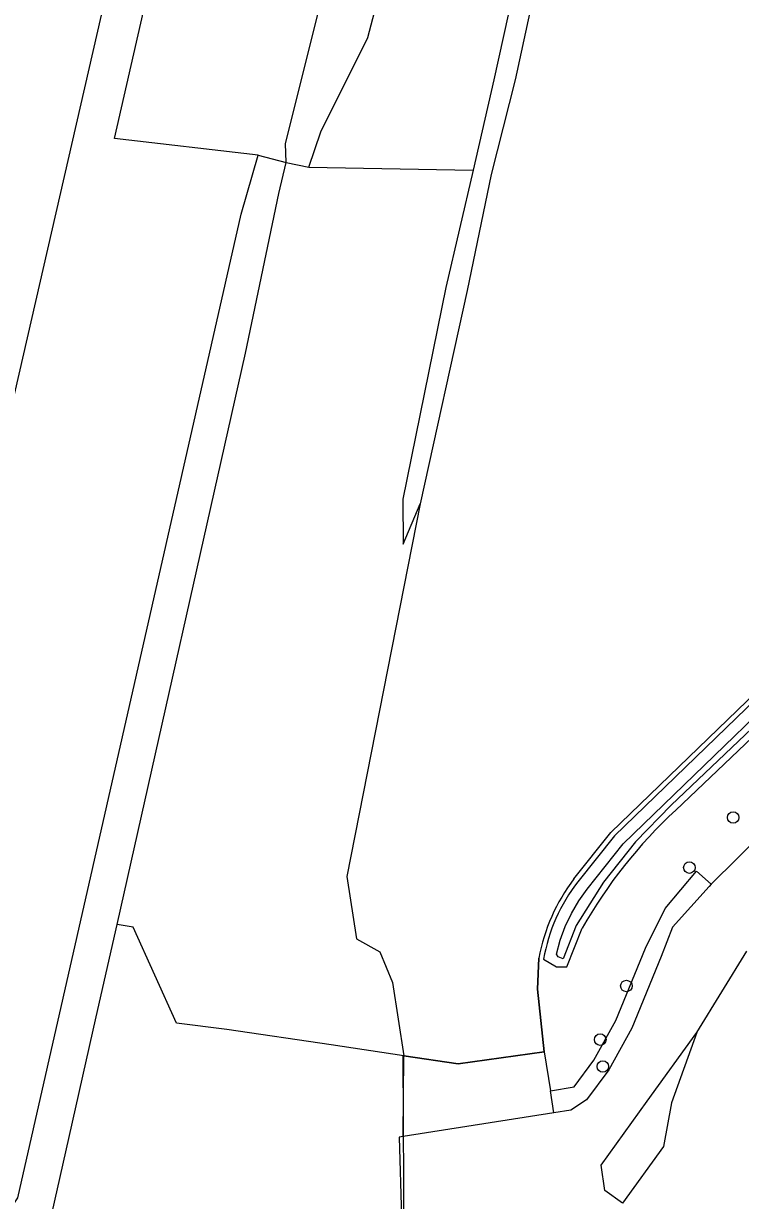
# Model space of a CAD drawing. Extents: x 160203 to 161526, y 379529 to 381797.
# Drawn here: x 161141.1 to 161201.8, y 381526.6 to 381626.4 of the extents above; entities that cross this region are included whole.
import ezdxf

# ---------------------------------------------------------------- set-up
doc = ezdxf.new("R2010")
doc.units = 0
for name, color, linetype in [('IMGEO_Boom', 7, 'Continuous'), ('IMGEO_Gemengd_bos', 7, 'Continuous'), ('IMGEO_Grasland_agrarisch', 7, 'Continuous'), ('IMGEO_Groenvoorziening', 7, 'Continuous'), ('IMGEO_Hek', 7, 'Continuous'), ('IMGEO_Loofbos', 7, 'Continuous'), ('IMGEO_Parkeervlak_onverhard', 7, 'Continuous'), ('IMGEO_Rijbaan_lokaal_halfverhard', 7, 'Continuous'), ('IMGEO_Waterloop', 7, 'Continuous')]:
    doc.layers.add(name, color=color, linetype=linetype)

msp = doc.modelspace()

# ---------------------------------------------------------------- linework, layer by layer
at = {"layer": 'IMGEO_Boom'}
for centre in [(161201.222, 381559.066), (161197.504, 381554.818), (161192.162, 381544.771), (161189.947, 381540.223), (161190.165, 381537.937)]:
    msp.add_circle(centre, 0.489, dxfattribs=at)
at = {"layer": 'IMGEO_Gemengd_bos'}
msp.add_lwpolyline([(161165.25, 381614.25), (161166.25, 381617.25), (161170.25, 381625.25), (161172.546, 381634.099), (161174.577, 381636.356), (161179.463, 381654.582), (161182.049, 381669.654), (161182.937, 381669.709), (161189.356, 381662.058), (161189.356, 381659.904), (161180.929, 381621.673), (161179.168, 381614.009)], dxfattribs=at)
at = {"layer": 'IMGEO_Grasland_agrarisch'}
for points in [[(161163.313, 381614.659), (161163.25, 381616.25), (161167.187, 381631.998), (161170.759, 381634.358), (161180.829, 381672.842), (161181.612, 381673.068), (161183.905, 381671.487), (161191.02, 381662.888), (161191.067, 381660.195), (161182.744, 381621.654), (161180.69, 381613.626), (161178.669, 381603.783), (161174.669, 381585.684)], [(161187.721, 381553.858), (161190.849, 381557.782), (161210.662, 381576.954), (161215.837, 381582.329), (161219.031, 381586.302), (161221.809, 381590.463), (161225.833, 381597.115)], [(161185.198, 381539.171), (161184.627, 381544.503), (161184.749, 381547.119)]]:
    msp.add_lwpolyline(points, dxfattribs=at)
msp.add_arc((161200.021, 381544.409), 15.511, 142.46744, 169.93617, dxfattribs=at)
at = {"layer": 'IMGEO_Groenvoorziening'}
for points in [[(161226.169, 381596.896), (161222.146, 381590.248), (161219.354, 381586.065), (161216.138, 381582.064), (161210.945, 381576.671), (161191.146, 381557.512), (161188.038, 381553.614)], [(161196.35, 381559.7), (161215.182, 381577.621)], [(161185.718, 381535.87), (161187.741, 381536.214), (161189.402, 381538.474), (161191.261, 381541.833), (161193.788, 381547.994), (161195.446, 381551.339), (161198.105, 381554.506), (161199.361, 381553.398)], [(161185.142, 381547.049), (161186.225, 381546.41), (161187.126, 381546.387), (161188.404, 381549.668)], [(161198.146, 381540.815), (161195.989, 381534.87), (161195.313, 381531.157), (161191.823, 381526.354)]]:
    msp.add_lwpolyline(points, dxfattribs=at)
for centre, radius, start, end in [((161225.196, 381528.689), 42.352, 132.92866, 150.30828), ((161200.028, 381544.404), 15.119, 142.46978, 169.92306)]:
    msp.add_arc(centre, radius, start, end, dxfattribs=at)
at = {"layer": 'IMGEO_Hek'}
for points in [[(161187.721, 381553.858), (161190.849, 381557.782), (161210.662, 381576.954), (161215.837, 381582.329), (161219.031, 381586.302), (161221.809, 381590.463), (161225.833, 381597.115)], [(161167.132, 381539.77), (161158.296, 381541.089), (161154.021, 381541.621), (161150.345, 381549.758), (161148.978, 381549.977)], [(161184.749, 381547.119), (161184.627, 381544.503), (161185.198, 381539.171)], [(161185.198, 381539.171), (161177.913, 381538.161), (161173.282, 381538.852), (161167.132, 381539.77)], [(161173.201, 381538.864), (161173.294, 381522.357), (161179.298, 381520.034)]]:
    msp.add_lwpolyline(points, dxfattribs=at)
msp.add_arc((161200.021, 381544.409), 15.511, 142.46744, 169.93617, dxfattribs=at)
at = {"layer": 'IMGEO_Loofbos'}
for points in [[(161160.939, 381615.268), (161148.755, 381616.686), (161156.278, 381649.658), (161162.382, 381680.295), (161163.869, 381688.444), (161165.127, 381694.448)], [(161158.19, 381693.54), (161157.484, 381687.862), (161157.618, 381684.28), (161158.052, 381672.687), (161135.061, 381572.388), (161095.681, 381581.608), (161086.703, 381538.354), (161084.451, 381527.503)], [(161163.313, 381614.659), (161165.25, 381614.25)], [(161165.25, 381614.25), (161179.168, 381614.009)], [(161179.168, 381614.009), (161176.868, 381604.039), (161173.22, 381586.077), (161173.25, 381582.25), (161174.669, 381585.684)], [(161174.669, 381585.684), (161168.462, 381554.056), (161169.269, 381548.772), (161171.249, 381547.669), (161172.347, 381545.061), (161173.282, 381538.852)], [(161173.282, 381538.852), (161167.132, 381539.77), (161158.296, 381541.089), (161154.021, 381541.621), (161150.345, 381549.758), (161148.978, 381549.977)]]:
    msp.add_lwpolyline(points, dxfattribs=at)
at = {"layer": 'IMGEO_Parkeervlak_onverhard'}
for points in [[(161173.24, 381532.012), (161173.282, 381538.852)], [(161173.282, 381538.852), (161177.913, 381538.161), (161185.198, 381539.171)], [(161185.198, 381539.171), (161185.718, 381535.87)], [(161186.01, 381534.021), (161185.718, 381535.87)]]:
    msp.add_lwpolyline(points, dxfattribs=at)
at = {"layer": 'IMGEO_Rijbaan_lokaal_halfverhard'}
for points in [[(161234.151, 381591.661), (161232.976, 381589.575), (161231.422, 381587.275), (161226.67, 381581.233), (161222.579, 381576.491), (161217.179, 381570.852), (161213.675, 381567.547), (161211.247, 381565.413), (161208.81, 381562.683), (161203.79, 381557.784), (161199.361, 381553.398)], [(161199.361, 381553.398), (161199.181, 381553.219), (161196.083, 381549.75), (161195.112, 381547.262), (161192.616, 381541.183), (161190.668, 381537.663), (161188.786, 381535.102), (161187.457, 381534.249), (161186.01, 381534.021)], [(161198.146, 381540.815), (161202.39, 381547.713)], [(161191.823, 381526.354), (161190.336, 381527.431), (161190.019, 381529.576), (161193.916, 381535.003), (161198.146, 381540.815)], [(161186.01, 381534.021), (161173.24, 381532.012)], [(161173.24, 381532.012), (161172.893, 381531.953), (161173.103, 381525.16), (161173.278, 381525.138), (161180.203, 381524.263), (161180.86, 381523.959), (161181.181, 381523.462), (161181.252, 381522.818), (161180.474, 381521.853)]]:
    msp.add_lwpolyline(points, dxfattribs=at)
at = {"layer": 'IMGEO_Waterloop'}
for points in [[(161229.602, 381629.936), (161231.034, 381624.94), (161231.849, 381621.703), (161232.371, 381618.406), (161232.594, 381615.075), (161232.517, 381611.738), (161232.141, 381608.421), (161231.361, 381604.932), (161230.281, 381601.524), (161228.907, 381598.223), (161227.251, 381595.055), (161225.325, 381592.043), (161222.083, 381587.165), (161218.563, 381582.484), (161214.777, 381578.014), (161195.963, 381560.111), (161192.933, 381556.99), (161190.233, 381553.579), (161187.893, 381549.911), (161186.791, 381547.082)], [(161126.859, 381524.444), (161127.845, 381528.779), (161138.635, 381525.838), (161139.374, 381525.869), (161140.127, 381526.12), (161140.553, 381526.789), (161159.511, 381610.256), (161160.939, 381615.268)], [(161148.978, 381549.977), (161159.883, 381598.476), (161162.701, 381612.008), (161163.313, 381614.659)], [(161160.939, 381615.268), (161163.313, 381614.659)], [(161186.791, 381547.082), (161186.386, 381547.239), (161186.243, 381547.464), (161186.562, 381548.653), (161186.983, 381549.809), (161187.504, 381550.925), (161188.119, 381551.99), (161188.825, 381552.998), (161191.887, 381556.839), (161211.652, 381575.965)], [(161143.234, 381524.432), (161144.642, 381530.694), (161147.219, 381542.153), (161148.978, 381549.977)]]:
    msp.add_lwpolyline(points, dxfattribs=at)

doc.saveas('drawing.dxf')
